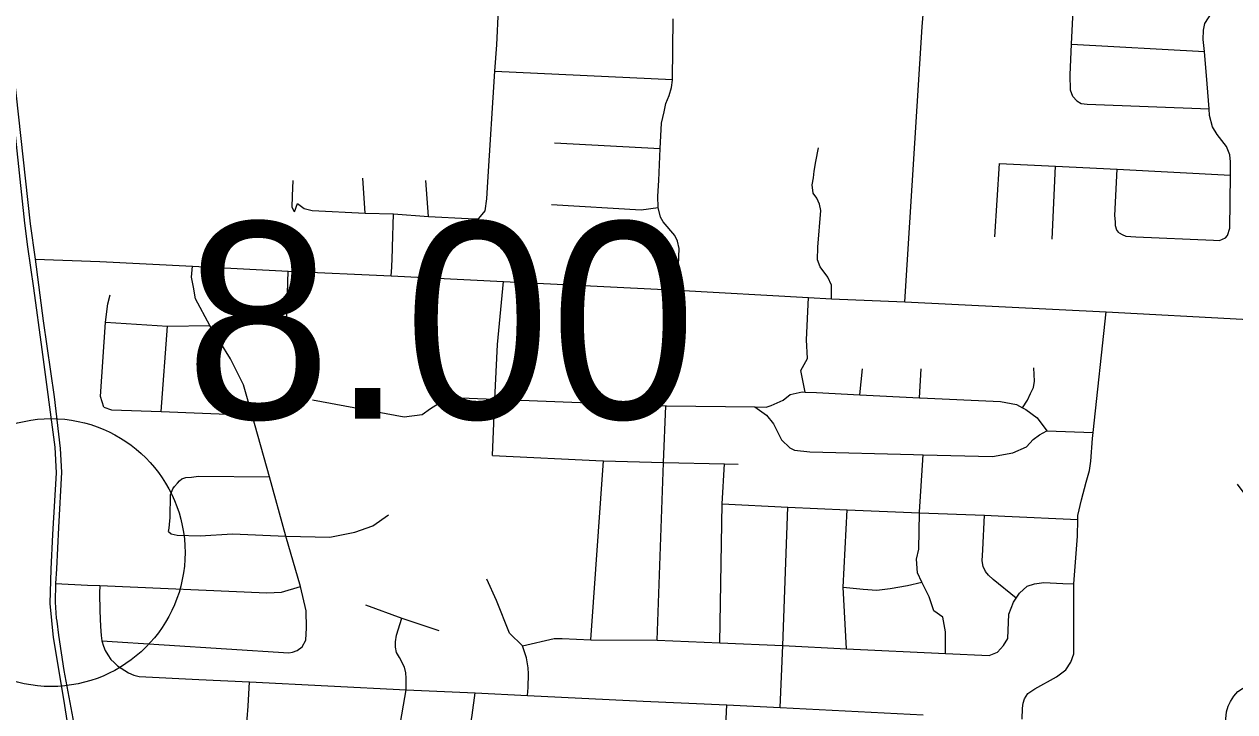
# Model space of a CAD drawing. Extents: x 1729596 to 1934326, y 644115 to 911751.
# Drawn here: x 1801847 to 1808624, y 743901 to 747751 of the extents above; entities that cross this region are included whole.
import ezdxf

# ---------------------------------------------------------------- set-up
doc = ezdxf.new("R2010")
doc.units = 0
for name, color, linetype in [('Default', 7, 'Continuous'), ('GM_X_City_Street', 7, 'Continuous'), ('GM_X_Corporation', 7, 'Continuous'), ('GM_X_US_Route', 7, 'Continuous')]:
    doc.layers.add(name, color=color, linetype=linetype)

msp = doc.modelspace()

# ---------------------------------------------------------------- linework, layer by layer
at = {"layer": 'Default'}
msp.add_circle((1801997.5, 744792.4), 750, dxfattribs=at)
at = {"layer": 'GM_X_City_Street'}
for points in [[(1807718.5, 747345.6), (1807704.6, 747381.7), (1807702.6, 747467.8), (1807710.8, 747638.1), (1807726.3, 747980.2), (1807727.1, 747996.7), (1807753.4, 748487.6), (1807753.5, 748541.7), (1807749.5, 748597.8), (1807713.6, 748716), (1807697.7, 748782.1), (1807693.8, 748804.2), (1807693.8, 748866.3), (1807712, 749156.8), (1807724.2, 749361.1), (1807732.3, 749447.3), (1807742.3, 749475.3), (1807793, 749574.7)], [(1806777.3, 746195.8), (1806873.6, 747735), (1806899.4, 748061.1), (1806914.8, 748255.4), (1806926, 748327.4), (1806936.4, 748351.2), (1806944.5, 748359.1)], [(1804391.7, 746662.3), (1804427.7, 746706.3), (1804437.8, 746772.5), (1804441.9, 746868.7), (1804482.7, 747487.9), (1804492.4, 747635.9), (1804502.6, 747832.2)], [(1808572.9, 746553.8), (1808582.9, 746567.8), (1808596.9, 746607.8), (1808601, 746906.3), (1808601.1, 746920.4), (1808601.2, 746980.5), (1808597.2, 747018.5), (1808577.3, 747066.6), (1808525.4, 747132.8), (1808499.5, 747176.9), (1808483.6, 747239), (1808480.6, 747277.1), (1808469.7, 747417.3), (1808453.9, 747598.3), (1808448, 747665.7), (1808450, 747717.8), (1808456, 747753.9), (1808478, 747785.9), (1808520.8, 747852.8)], [(1805503.8, 746262.2), (1805513.9, 746495.4), (1805505.1, 746536.7), (1805490.1, 746568.1), (1805423.6, 746644.5), (1805408.6, 746669.6), (1805396.1, 746724.7), (1805394.8, 746787.4), (1805399.8, 746876.4), (1805407.6, 747054.7), (1805415, 747196.7), (1805429.1, 747260.8), (1805439.1, 747306.8), (1805457.1, 747350.9), (1805471.1, 747397), (1805477.1, 747437.1), (1805477.2, 747441.1), (1805479.4, 747781.6)], [(1807710.8, 747638.1), (1808453.9, 747598.3)], [(1804482.7, 747487.9), (1805477.2, 747441.1)], [(1807718.5, 747345.6), (1807740.5, 747321.6), (1807764.4, 747307.5), (1807798.4, 747303.5), (1808480.6, 747277.1)], [(1804815.6, 747086.8), (1805407.6, 747054.7)], [(1806366.2, 746213.3), (1806366.2, 746289.8), (1806346.1, 746333.7), (1806302.3, 746392.6), (1806288.5, 746431.4), (1806291, 746501.6), (1806306, 746707.2), (1806298.5, 746743.5), (1806284.7, 746777.4), (1806263.6, 746803.8), (1806258.5, 746852), (1806265.1, 746889.9), (1806269.8, 746927.9), (1806278.7, 746981.9), (1806294.1, 747057.8)], [(1807280.4, 746560.5), (1807306.7, 746971.2)], [(1807306.7, 746971.2), (1807620.5, 746955.5), (1807965.9, 746938.1), (1808601, 746906.3)], [(1807602, 746546.3), (1807620.5, 746955.5)], [(1807977.6, 746582.2), (1807963.6, 746598.2), (1807955.7, 746622.2), (1807955.7, 746644.3), (1807953.7, 746680.3), (1807965.9, 746938.1)], [(1803360.9, 746700.9), (1803347, 746725), (1803349, 746789.1), (1803353.1, 746875.2)], [(1803756.6, 746693.4), (1803742.7, 746889)], [(1804110.1, 746674.6), (1804096.2, 746874.8)], [(1803360.9, 746700.9), (1803376.8, 746746), (1803414.4, 746718.5), (1803459.6, 746707.2), (1803756.6, 746693.4), (1803914.6, 746689.6), (1804110.1, 746674.6), (1804333.2, 746662.1), (1804358.3, 746660.8), (1804391.7, 746662.3)], [(1804798.2, 746741), (1805300.8, 746712.2), (1805396.1, 746724.7)], [(1803909, 746490.5), (1803909.5, 746501.6), (1803914.6, 746689.6)], [(1807977.6, 746582.2), (1807993.6, 746574.1), (1808013.5, 746564.1), (1808069.5, 746560.1), (1808505, 746541.8), (1808538.9, 746539.7), (1808572.9, 746553.8)], [(1803904.4, 746390.9), (1803909, 746490.5)], [(1801907.6, 746436), (1802270.4, 746422.1), (1802789, 746396.3), (1803325.5, 746368.8), (1803902, 746341.2), (1804531.2, 746309.9), (1805503.8, 746262.2), (1806238.3, 746220.9), (1806366.2, 746213.3), (1806777.3, 746195.8), (1807904.1, 746139.4), (1808667.4, 746099.3), (1809071, 746081.7), (1809799.3, 746044)], [(1803402.8, 744264.6), (1803423.2, 744302), (1803428.3, 744370.2), (1803424.9, 744465.5), (1803394.3, 744601.8), (1803312.5, 744884.6), (1803220.2, 745215.6), (1803122.4, 745561.6), (1803074.8, 745732), (1803052.2, 745777.2), (1803002.1, 745877.4), (1802886.8, 746062.9), (1802806.6, 746213.3), (1802794, 746278.5), (1802784, 746333.7), (1802789, 746396.3)], [(1803902, 746341.2), (1803904.4, 746390.9)], [(1803302.9, 746068), (1803317.9, 746118.1), (1803325.5, 746368.8)], [(1804468.4, 745335.3), (1804482.4, 745651.9), (1804495.9, 745956.6), (1804531.2, 746309.9)], [(1802292.7, 745606.7), (1802275.1, 745666.8), (1802302.7, 746083), (1802315.2, 746185.8), (1802327.8, 746235.9)], [(1806218.3, 745690.8), (1806194.9, 745811.6), (1806232.1, 745879.9), (1806225.8, 745982.7), (1806238.3, 746220.9)], [(1807433.3, 743859.8), (1807435.9, 743920.5), (1807439.4, 743949.2), (1807446.4, 743974.4), (1807465.8, 744002.7), (1807504.5, 744029.1), (1807626.9, 744095.9), (1807678.1, 744136.7), (1807707, 744179.6), (1807723, 744225.5), (1807723.9, 744618.1), (1807744.3, 744883.4), (1807744.9, 744977.5), (1807745, 744999.6), (1807766.1, 745088), (1807793, 745186.4), (1807810.3, 745252.8), (1807817.7, 745304.9), (1807828.4, 745431.3), (1807831, 745463.8), (1807904.1, 746139.4)], [(1802302.7, 746083), (1802648.6, 746060.4), (1802886.8, 746062.9)], [(1802613.6, 745581.6), (1802648.6, 746060.4)], [(1806526, 745676), (1806540.3, 745821.5)], [(1806859.7, 745659), (1806867.8, 745821.2)], [(1807435.7, 745603.7), (1807464.7, 745645.6), (1807480.3, 745683.8), (1807497.9, 745716.1), (1807503.5, 745752.2), (1807498.8, 745826.3)], [(1803460.6, 745648.4), (1803974.9, 745552.1), (1804074.6, 745565.2), (1804122.2, 745599.8), (1804205.5, 745650.8), (1804241.3, 745661.3), (1804482.4, 745651.9), (1805438.3, 745614.9), (1805442.1, 745614.7), (1805937.5, 745607.9), (1806001.3, 745607), (1806029.2, 745615.4), (1806096.7, 745646.2), (1806134.4, 745676.7), (1806202.1, 745691.5), (1806218.3, 745690.8), (1806282, 745688.3), (1806526, 745676), (1806859.7, 745659), (1806863.5, 745658.8), (1807313, 745637.8), (1807403.1, 745620.9), (1807435.7, 745603.7), (1807455.3, 745593.4), (1807517.7, 745546), (1807572.3, 745474.5)], [(1802292.7, 745606.7), (1802335.3, 745591.7), (1802613.6, 745581.6), (1803122.4, 745561.6)], [(1805389.8, 744301.3), (1805425.4, 745294), (1805425.6, 745297.5), (1805438.3, 745614.9)], [(1805937.5, 745607.9), (1806001.8, 745560.9), (1806042.2, 745513.3), (1806087.1, 745423.7), (1806133.5, 745378.1), (1806159.6, 745366.4), (1806245.5, 745357.3), (1806824.8, 745341.8), (1806878.9, 745340.5), (1807268.3, 745330.8), (1807381.9, 745350.1), (1807457.4, 745385), (1807494.9, 745425.5), (1807530.6, 745452), (1807572.3, 745474.5), (1807831, 745463.8)], [(1804468.4, 745335.3), (1805085.8, 745306.2), (1805089.9, 745306.1), (1805425.6, 745297.5), (1805767.2, 745288.7), (1805844.9, 745286.7)], [(1805018.4, 744304.5), (1805089.9, 745306.1)], [(1807004, 744226.6), (1807005, 744349.3), (1806990.1, 744430.4), (1806939.8, 744465.6), (1806913, 744545.4), (1806871.5, 744626.8), (1806847.7, 744678.9), (1806842.9, 744755), (1806856.3, 744811.2), (1806860.1, 745015.7), (1806860.1, 745019.7), (1806878.9, 745340.5)], [(1805741.8, 744286.3), (1805754.5, 745065.3), (1805767.2, 745288.7)], [(1802666.1, 745115.8), (1802678.3, 745149.9), (1802688.4, 745161.9), (1802704.5, 745181.9), (1802716.6, 745193.9), (1802728.7, 745206), (1802752.8, 745211.9), (1802782.8, 745213.8), (1802823, 745219.7), (1803220.2, 745215.6)], [(1808572.3, 743808), (1808573.9, 743862.4), (1808578.3, 743901.4), (1808587.8, 743931.8), (1808600, 743957.9), (1808619.9, 743989.1), (1808641.7, 744014.3), (1808693.7, 744048.2), (1808753.1, 744085.3), (1808794.7, 744116.9), (1808814.3, 744146.1), (1808829.8, 744192.3), (1808836.6, 744308.6), (1808873.2, 744629.6), (1808882.6, 744685.8), (1808886.3, 744709.9), (1808873.7, 744771.8), (1808825, 744851.4), (1808808.5, 744895.3), (1808788, 744949.2), (1808765.5, 744999), (1808726.9, 745058.7), (1808639.9, 745175.9)], [(1802655.5, 744910), (1802658.5, 744929.9), (1802661.4, 744949.2), (1802663.6, 744989.4), (1802666.1, 745115.8)], [(1805754.5, 745065.3), (1806121.8, 745047.4), (1806454.3, 745031.1), (1806860.1, 745015.7), (1807223.9, 745001.5), (1807337.7, 744997), (1807744.9, 744977.5)], [(1806078.3, 743925.7), (1806093.9, 744271.4), (1806121.8, 745047.4)], [(1806451.3, 744253.3), (1806432.8, 744598.1), (1806454.3, 745031.1)], [(1802655.5, 744910), (1802669.7, 744898.1), (1802703.7, 744890.5), (1802831.5, 744885.9), (1803012.7, 744898.2), (1803312.5, 744884.6), (1803558.5, 744878.1), (1803698, 744905.8), (1803799.5, 744943), (1803886.7, 745004.1)], [(1807400.3, 744537), (1807271.5, 744641.6), (1807245.3, 744665.4), (1807229.1, 744687.2), (1807214.8, 744715.1), (1807210.5, 744747.1), (1807213.8, 744807.3), (1807223.9, 745001.5)], [(1802021.9, 744618.5), (1802201.5, 744610.6), (1802271, 744607.2), (1802269.3, 744564.6), (1802270.1, 744465.7), (1802274.5, 744378.9), (1802278, 744327.6), (1802282.3, 744299), (1802291, 744268.6), (1802300.5, 744244.3), (1802315.3, 744219.1), (1802332.6, 744194), (1802350, 744176.6), (1802370, 744159.2), (1802389, 744145.4), (1802409.9, 744131.5), (1802430.7, 744118.5), (1802460.2, 744106.3), (1802491.5, 744098.5), (1802824.8, 744081.1), (1803108.8, 744068.7), (1803986.3, 744023.8), (1804370.8, 744007.3), (1804665.1, 743992.6), (1805312.7, 743960.5), (1805780.5, 743939.6), (1806078.3, 743925.7), (1806880.4, 743884.9)], [(1804665.1, 743992.6), (1804667.7, 744036.9), (1804669.5, 744113.2), (1804667.7, 744148), (1804658.2, 744203.5), (1804636.4, 744270.4), (1804564.7, 744340.6), (1804490.8, 744524.1), (1804437.7, 744643.7)], [(1804636.4, 744270.4), (1804814.6, 744311.4), (1804858.5, 744311.9), (1805018.4, 744304.5), (1805389.8, 744301.3), (1805741.8, 744286.3), (1806093.9, 744271.4), (1806451.3, 744253.3), (1807004, 744226.6), (1807249.3, 744217), (1807295.2, 744235.1), (1807330.4, 744272.5), (1807353.9, 744311.9), (1807359.4, 744448.3), (1807384.6, 744514.7), (1807400.3, 744537), (1807420, 744565.2), (1807461.6, 744603.7), (1807503.4, 744618.2), (1807555.2, 744624.8), (1807661.1, 744620), (1807723.9, 744618.1)], [(1806432.8, 744598.1), (1806543.1, 744587.4), (1806621.1, 744582.2), (1806694.8, 744591.1), (1806792.5, 744608.2), (1806871.5, 744626.8)], [(1802271, 744607.2), (1803205.2, 744566.1), (1803286.9, 744571.1), (1803394.3, 744601.8)], [(1803757.1, 744500.4), (1803961.1, 744424.9), (1804167.7, 744355.4)], [(1803986.3, 744054.5), (1803986.3, 744088.9), (1803983.7, 744119.3), (1803975.9, 744150.6), (1803948.1, 744204.4), (1803931.6, 744232.2), (1803926.4, 744262.6), (1803925.5, 744292.9), (1803930.7, 744330.3), (1803961.1, 744424.9)], [(1802282.3, 744299), (1803327.7, 744230.4), (1803349.6, 744234.7), (1803375.4, 744245), (1803402.8, 744264.6)], [(1802377.7, 742283.2), (1802422.8, 742405.6), (1802479.2, 742624.4), (1802506.2, 742730.3), (1802535.8, 742801), (1802574.7, 742850.9), (1802617.3, 742883.1), (1802652.9, 742900.4), (1802721.4, 742936), (1802797.8, 742982.9), (1802824.7, 743031.5), (1802869.9, 743121.8), (1802918.5, 743226.8), (1802933.7, 743326.4), (1802988.3, 743453.2), (1803022.8, 743589.9), (1803074.6, 743681.4), (1803087.4, 743763.6), (1803094.9, 743860.7), (1803100.9, 743932.7), (1803108.8, 744068.7)], [(1803679.9, 742253), (1803697.5, 742279.3), (1803821, 743078), (1803986.3, 744023.8), (1803986.3, 744054.5)], [(1804027.2, 742360.5), (1804027.4, 742361.4), (1804050.9, 742479.6), (1804066.7, 742493.8), (1804094.1, 742546.2), (1804176.8, 742659.3), (1804210.1, 742719.8), (1804276.6, 742854.8), (1804312, 742905.3), (1804374.9, 743010.2), (1804402.1, 743082.6), (1804403.6, 743124.7), (1804388.9, 743194.6), (1804349.6, 743568.3), (1804340, 743642), (1804338.9, 743718.8), (1804342.1, 743797.7), (1804354.9, 743882), (1804370.8, 744007.3)], [(1805808.8, 742026.6), (1805838.5, 742584.8), (1805856.6, 742923), (1805864.1, 743063.1), (1805863.6, 743109.1), (1805849.3, 743141), (1805818.8, 743194.8), (1805780.3, 743238.4), (1805754.2, 743260.2), (1805747.6, 743316.2), (1805752.7, 743406.4), (1805763.2, 743584.3), (1805780.5, 743939.6)]]:
    msp.add_lwpolyline(points, dxfattribs=at)
at = {"layer": 'GM_X_Corporation'}
msp.add_lwpolyline([(1801772.2, 747358.7), (1801849.4, 746636.5), (1801865.9, 746503.7), (1801899.8, 746272.8), (1801945.8, 745929.9), (1802018.7, 745382.1), (1802025.6, 745239.8), (1802005.7, 744894.3), (1801995.3, 744698.6), (1801990.1, 744508), (1802009.6, 744316.2), (1802067.8, 743972.5), (1802151.1, 743436.9), (1802218.8, 743031.5), (1802361.2, 742140), (1802422, 741731.2), (1802509.9, 741161.4), (1802552, 740884), (1802578.9, 740653), (1802605.9, 740359.4), (1802668.5, 739873.7), (1802844.5, 739158.1)], dxfattribs=at)
at = {"layer": 'GM_X_US_Route'}
for points in [[(1799310, 752837.2), (1799410.8, 752430.1), (1799496.3, 752103.9), (1799552.8, 751925), (1799610.3, 751776.8), (1799777.3, 751362.4), (1799817.1, 751257.1), (1800023.8, 750829.7), (1800136, 750625), (1800414.2, 750263.2), (1801089, 749352.6), (1801317.3, 749032.3), (1801412.8, 748886.5), (1801538.7, 748677.3), (1801602, 748536.7), (1801653.3, 748377.8), (1801681, 748245), (1801719.2, 748000.2), (1801753.1, 747761.5), (1801800.8, 747365.7), (1801880.7, 746632.1), (1801907.6, 746436)], [(1801907.6, 746436), (1801952.7, 746090.5), (1802014.4, 745664.3), (1802048.2, 745374.3), (1802055.2, 745242.4), (1802038.7, 744933.4), (1802027.1, 744701.8), (1802021.9, 744618.5), (1802020.1, 744514.3), (1802026.9, 744425), (1802029, 744408.2)], [(1802029, 744408.2), (1802039.1, 744329.3), (1802069.5, 744131.3), (1802119, 743863.1), (1802173.7, 743497.7), (1802199.7, 743355.3), (1802245.7, 743066.2), (1802324.7, 742572.3), (1802377.7, 742283.2), (1802404.6, 742099.2), (1802458.4, 741732.9), (1802511.4, 741385.7), (1802540.1, 741172.2), (1802610.2, 740699.4), (1802654.5, 740359.4), (1802716, 739932)]]:
    msp.add_lwpolyline(points, dxfattribs=at)

# ---------------------------------------------------------------- texts
at = {"layer": 'Default'}
msp.add_text('8.00', height=1100, dxfattribs=at).set_placement((1802747.5, 745542.4))

doc.saveas('drawing.dxf')
